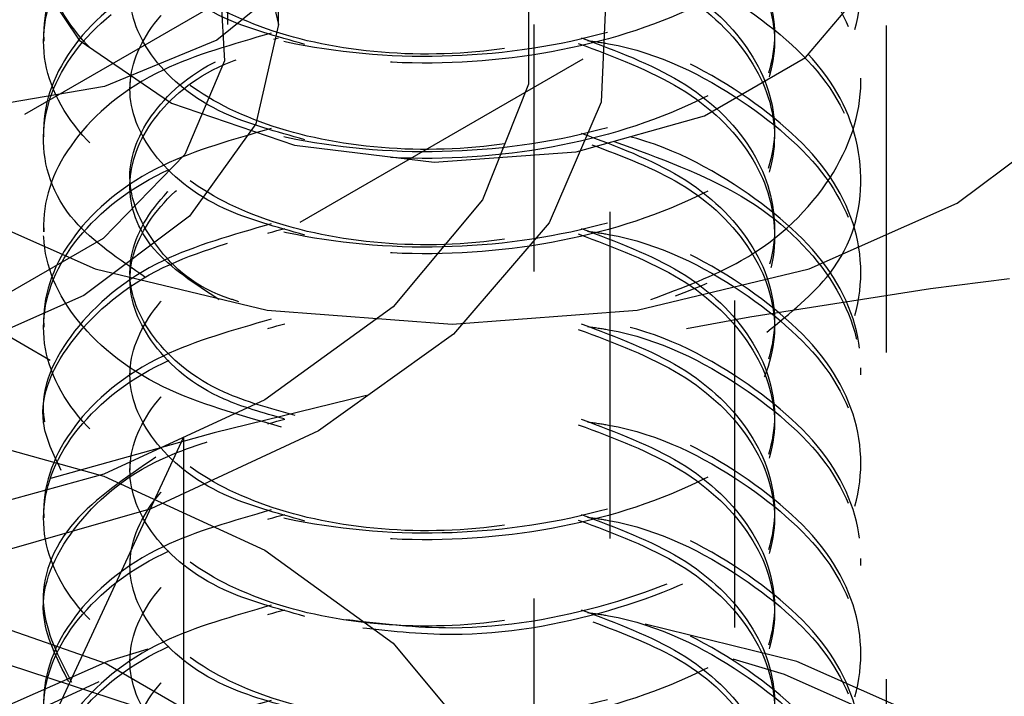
# Model space of a CAD drawing. Header units: inches. Extents: x 1907 to 2452, y -210 to -54.
# Tile 282 of 656: x 1997.551 to 1997.852, y -194.866 to -194.659. Entities that reach past the tile are written whole.
import ezdxf

# ---------------------------------------------------------------- set-up
doc = ezdxf.new("R2010")
doc.units = ezdxf.units.IN
doc.header["$LTSCALE"] = 0.5
doc.header["$MEASUREMENT"] = 0
doc.linetypes.add('HIDDEN', pattern=[0.225, 0.15, -0.075])
doc.layers.add('SID-M-H', color=4, linetype='HIDDEN')

msp = doc.modelspace()

# ---------------------------------------------------------------- linework, layer by layer
at = {"layer": 'SID-M-H'}
for p, q in [((1997.62976, -194.66043), (1997.62976, -193.69079)), ((1997.81575, -194.9607), (1997.81575, -193.91553)), ((1997.7693, -194.14481), (1997.7693, -195.76653)), ((1997.61426, -194.66043), (1997.61426, -194.25184)), ((1996.7371, -195.13797), (1997.70235, -194.58074)), ((1997.62285, -194.6301), (1997.62976, -194.66043)), ((1997.63872, -194.63797), (1996.75142, -195.1502)), ((1997.55296, -194.64166), (1997.56885, -194.66517)), ((1997.61154, -194.64204), (1997.61328, -194.6715)), ((1997.70624, -194.64225), (1997.70624, -194.67861)), ((1997.63554, -194.64531), (1997.61096, -194.66518)), ((1997.73026, -194.64616), (1997.72848, -194.68416)), ((1997.79103, -194.67047), (1997.81023, -194.6478)), ((1997.62976, -194.66043), (1997.62285, -194.69076)), ((1997.63643, -194.72087), (1997.74203, -194.65991)), ((1997.70801, -194.93601), (1997.70801, -194.66043)), ((1997.73126, -195.01767), (1997.73126, -194.66043)), ((1997.55794, -194.66339), (1997.55794, -194.66552)), ((1997.56885, -194.66517), (1997.5971, -194.68443)), ((1997.61096, -194.66518), (1997.57654, -194.67937)), ((1996.75145, -195.15011), (1997.58853, -194.66687)), ((1997.61328, -194.6715), (1997.60119, -194.70014)), ((1997.76012, -194.68832), (1997.79103, -194.67047)), ((1997.58436, -194.67798), (1997.58436, -194.6801)), ((1997.70624, -194.67861), (1997.69223, -194.71405)), ((1997.80794, -194.6801), (1997.80794, -194.67798)), ((1997.57654, -194.67937), (1997.536, -194.68634)), ((1997.5971, -194.68443), (1997.63466, -194.69735)), ((1997.72848, -194.68416), (1997.71258, -194.72105)), ((1997.62285, -194.69076), (1997.60257, -194.71902)), ((1997.72084, -194.6994), (1997.76012, -194.68832)), ((1997.83744, -194.71511), (1997.87217, -194.68899)), ((1997.55794, -194.69256), (1997.55794, -194.69468)), ((1997.63466, -194.69735), (1997.67745, -194.70253)), ((1997.67745, -194.70253), (1997.72084, -194.6994)), ((1997.60119, -194.70014), (1997.57616, -194.72583)), ((1997.58436, -194.70714), (1997.58436, -194.70926)), ((1997.80794, -194.70926), (1997.80794, -194.70714)), ((1997.47338, -194.71309), (1997.60076, -194.78662)), ((1997.69223, -194.71405), (1997.6649, -194.74681)), ((1997.52844, -194.71511), (1997.57369, -194.73516)), ((1997.79219, -194.73516), (1997.83744, -194.71511)), ((1997.60257, -194.71902), (1997.57031, -194.7433)), ((1997.55794, -194.72172), (1997.55794, -194.72385)), ((1997.71258, -194.72105), (1997.68333, -194.7551)), ((1997.57616, -194.72583), (1997.54006, -194.74668)), ((1997.57369, -194.73516), (1997.62639, -194.74776)), ((1997.73949, -194.74776), (1997.79219, -194.73516)), ((1997.58436, -194.7363), (1997.58436, -194.73843)), ((1997.80794, -194.73843), (1997.80794, -194.7363)), ((1997.57031, -194.7433), (1997.52826, -194.76192)), ((1997.6649, -194.74681), (1997.62564, -194.77524)), ((1997.62639, -194.74776), (1997.68294, -194.75206)), ((1997.68294, -194.75206), (1997.73949, -194.74776)), ((1997.55794, -194.75088), (1997.55794, -194.75301)), ((1997.68333, -194.7551), (1997.64208, -194.78473)), ((1996.72722, -195.24574), (1997.56544, -194.76185)), ((1997.58436, -194.76546), (1997.58436, -194.76759)), ((1997.80794, -194.76759), (1997.80794, -194.76546)), ((1997.62564, -194.77524), (1997.5764, -194.79791)), ((1997.55794, -194.78004), (1997.55794, -194.78217)), ((1997.51965, -194.78276), (1997.5764, -194.79854)), ((1997.60076, -194.78662), (1997.55414, -194.88706)), ((1997.64208, -194.78473), (1997.59076, -194.80854)), ((1997.60076, -194.78662), (1997.60076, -194.93972)), ((1997.58436, -194.79462), (1997.58436, -194.79675)), ((1997.80794, -194.79675), (1997.80794, -194.79462)), ((1997.5764, -194.79791), (1997.51965, -194.81368)), ((1997.5764, -194.79854), (1997.62564, -194.8212)), ((1997.59076, -194.80854), (1997.53177, -194.82543)), ((1997.55794, -194.80921), (1997.55794, -194.81133)), ((1997.62564, -194.8212), (1997.6649, -194.84963)), ((1997.58436, -194.82379), (1997.58436, -194.82591)), ((1997.80794, -194.82591), (1997.80794, -194.82379)), ((1997.5268, -194.83832), (1997.57709, -194.85586)), ((1997.55794, -194.83837), (1997.55794, -194.84049)), ((1997.78841, -194.85525), (1997.74193, -194.84379)), ((1997.6649, -194.84963), (1997.69223, -194.88239)), ((1997.58982, -194.85144), (1997.57747, -194.85525)), ((1997.58436, -194.85295), (1997.58436, -194.85507)), ((1997.80794, -194.85507), (1997.80794, -194.85295)), ((1997.57747, -194.85525), (1997.53379, -194.8746)), ((1997.54709, -194.85619), (1997.60441, -194.8749)), ((1997.57709, -194.85586), (1997.61864, -194.87985)), ((1997.76883, -194.85444), (1997.7845, -194.85915)), ((1997.8321, -194.8746), (1997.78841, -194.85525)), ((1997.7845, -194.85915), (1997.82657, -194.87779)), ((1997.53931, -194.87779), (1997.57499, -194.86137))]:
    msp.add_line(p, q, dxfattribs=at)
for centre, radius, start, end in [((1997.98857, -196.85037), 2.41752, 98.9113, 118.94733), ((1997.98744, -196.84112), 2.40894, 99.0929, 118.95443), ((1998.09719, -196.64073), 1.91824, 91.32777, 118.09059)]:
    msp.add_arc(centre, radius, start, end, dxfattribs=at)
for points, knots in [([(1997.62757, -194.54644), (1997.61592, -194.54975), (1997.58995, -194.55713), (1997.56462, -194.57874), (1997.55464, -194.60502), (1997.56446, -194.63159), (1997.59225, -194.65378), (1997.63386, -194.66801), (1997.68294, -194.67182), (1997.73202, -194.66436), (1997.77363, -194.64649), (1997.80144, -194.62063), (1997.81117, -194.59054), (1997.80151, -194.56015), (1997.77333, -194.53516), (1997.74494, -194.52029), (1997.72698, -194.51775), (1997.72507, -194.51748)], [0, 0, 0, 0, 0.058434, 0.130204, 0.201974, 0.273743, 0.345513, 0.417283, 0.489053, 0.560823, 0.632592, 0.704362, 0.776132, 0.847902, 0.919672, 0.991442, 1, 1, 1, 1]), ([(1997.72436, -194.5195), (1997.72651, -194.5198), (1997.74471, -194.52235), (1997.77334, -194.53727), (1997.80151, -194.56228), (1997.81117, -194.59266), (1997.80144, -194.62276), (1997.77363, -194.64862), (1997.73202, -194.66649), (1997.68294, -194.67395), (1997.63386, -194.67013), (1997.59225, -194.6559), (1997.56446, -194.63372), (1997.55465, -194.60715), (1997.56459, -194.58085), (1997.59053, -194.55889), (1997.61733, -194.55133), (1997.62979, -194.54781)], [0, 0, 0, 0, 0.009576, 0.08099, 0.152403, 0.223817, 0.295231, 0.366644, 0.438058, 0.509471, 0.580885, 0.652298, 0.723712, 0.795126, 0.866539, 0.937953, 1, 1, 1, 1]), ([(1997.62757, -194.5756), (1997.61592, -194.57891), (1997.58995, -194.58629), (1997.56462, -194.6079), (1997.55464, -194.63418), (1997.56446, -194.66076), (1997.59225, -194.68294), (1997.63386, -194.69717), (1997.68294, -194.70098), (1997.73202, -194.69352), (1997.77363, -194.67565), (1997.80144, -194.64979), (1997.81117, -194.6197), (1997.80151, -194.58931), (1997.77333, -194.56432), (1997.74494, -194.54945), (1997.72698, -194.54691), (1997.72507, -194.54664)], [0, 0, 0, 0, 0.058434, 0.130204, 0.201974, 0.273743, 0.345513, 0.417283, 0.489053, 0.560823, 0.632592, 0.704362, 0.776132, 0.847902, 0.919672, 0.991442, 1, 1, 1, 1]), ([(1997.72436, -194.54866), (1997.72651, -194.54896), (1997.74471, -194.55152), (1997.77334, -194.56643), (1997.80151, -194.59145), (1997.81117, -194.62182), (1997.80144, -194.65192), (1997.77363, -194.67778), (1997.73202, -194.69565), (1997.68294, -194.70311), (1997.63386, -194.6993), (1997.59225, -194.68506), (1997.56446, -194.66288), (1997.55465, -194.63632), (1997.56459, -194.61001), (1997.59053, -194.58805), (1997.61733, -194.58049), (1997.62979, -194.57697)], [0, 0, 0, 0, 0.009576, 0.08099, 0.152403, 0.223817, 0.295231, 0.366644, 0.438058, 0.509471, 0.580885, 0.652298, 0.723712, 0.795126, 0.866539, 0.937953, 1, 1, 1, 1]), ([(1997.72244, -194.54781), (1997.73315, -194.55183), (1997.75519, -194.56012), (1997.7763, -194.58101), (1997.78411, -194.60504), (1997.77638, -194.62925), (1997.75446, -194.65), (1997.72165, -194.66449), (1997.68294, -194.67075), (1997.64423, -194.66813), (1997.61141, -194.65729), (1997.58951, -194.64019), (1997.58173, -194.6196), (1997.58973, -194.59934), (1997.60763, -194.58377), (1997.62527, -194.5788), (1997.63174, -194.57697)], [0, 0, 0, 0, 0.06985, 0.143796, 0.217743, 0.29169, 0.365636, 0.439583, 0.513529, 0.587476, 0.661422, 0.735369, 0.809316, 0.883262, 0.957209, 1, 1, 1, 1]), ([(1997.7215, -194.54952), (1997.73255, -194.55366), (1997.75495, -194.56206), (1997.7763, -194.58312), (1997.78414, -194.6072), (1997.77628, -194.63125), (1997.75569, -194.65177), (1997.73437, -194.65982), (1997.72436, -194.66361)], [0, 0, 0, 0, 0.166236, 0.336934, 0.507632, 0.678329, 0.849027, 1, 1, 1, 1]), ([(1997.62757, -194.60476), (1997.61592, -194.60807), (1997.58995, -194.61545), (1997.56462, -194.63706), (1997.55464, -194.66335), (1997.56446, -194.68992), (1997.59225, -194.7121), (1997.63386, -194.72633), (1997.68294, -194.73014), (1997.73202, -194.72268), (1997.77363, -194.70482), (1997.80144, -194.67896), (1997.81117, -194.64886), (1997.80151, -194.61848), (1997.77333, -194.59349), (1997.74494, -194.57862), (1997.72698, -194.57608), (1997.72507, -194.57581)], [0, 0, 0, 0, 0.058434, 0.130204, 0.201974, 0.273743, 0.345513, 0.417283, 0.489053, 0.560823, 0.632592, 0.704362, 0.776132, 0.847902, 0.919672, 0.991442, 1, 1, 1, 1]), ([(1997.72436, -194.57782), (1997.72651, -194.57812), (1997.74471, -194.58068), (1997.77334, -194.59559), (1997.80151, -194.62061), (1997.81117, -194.65099), (1997.80144, -194.68108), (1997.77363, -194.70694), (1997.73202, -194.72481), (1997.68294, -194.73227), (1997.63386, -194.72846), (1997.59225, -194.71423), (1997.56446, -194.69204), (1997.55465, -194.66548), (1997.56459, -194.63917), (1997.59053, -194.61722), (1997.61733, -194.60965), (1997.62979, -194.60613)], [0, 0, 0, 0, 0.009576, 0.08099, 0.152403, 0.223817, 0.295231, 0.366644, 0.438058, 0.509471, 0.580885, 0.652298, 0.723712, 0.795126, 0.866539, 0.937953, 1, 1, 1, 1]), ([(1997.72244, -194.57697), (1997.73315, -194.581), (1997.75519, -194.58928), (1997.7763, -194.61017), (1997.78411, -194.6342), (1997.77638, -194.65841), (1997.75446, -194.67916), (1997.72165, -194.69365), (1997.68294, -194.69991), (1997.64423, -194.69729), (1997.61141, -194.68645), (1997.58951, -194.66935), (1997.58173, -194.64876), (1997.58973, -194.6285), (1997.60763, -194.61293), (1997.62527, -194.60796), (1997.63174, -194.60613)], [0, 0, 0, 0, 0.06985, 0.143796, 0.217743, 0.29169, 0.365636, 0.439583, 0.513529, 0.587476, 0.661422, 0.735369, 0.809316, 0.883262, 0.957209, 1, 1, 1, 1]), ([(1997.7215, -194.57868), (1997.73255, -194.58283), (1997.75495, -194.59123), (1997.7763, -194.61229), (1997.78414, -194.63637), (1997.77627, -194.66041), (1997.75587, -194.68079), (1997.73482, -194.68876), (1997.72507, -194.69245)], [0, 0, 0, 0, 0.166869, 0.338216, 0.509563, 0.68091, 0.852257, 1, 1, 1, 1]), ([(1997.63791, -194.66649), (1997.62921, -194.6641), (1997.60925, -194.65862), (1997.58966, -194.64216), (1997.58169, -194.62176), (1997.58975, -194.60146), (1997.60736, -194.58605), (1997.62463, -194.58116), (1997.63075, -194.57942)], [0, 0, 0, 0, 0.14505, 0.333051, 0.521052, 0.709054, 0.897055, 1, 1, 1, 1]), ([(1997.72244, -194.60613), (1997.73315, -194.61016), (1997.75519, -194.61844), (1997.7763, -194.63934), (1997.78411, -194.66337), (1997.77638, -194.68757), (1997.75446, -194.70833), (1997.72165, -194.72281), (1997.68294, -194.72908), (1997.64423, -194.72646), (1997.61141, -194.71562), (1997.58951, -194.69851), (1997.58173, -194.67792), (1997.58973, -194.65766), (1997.60763, -194.6421), (1997.62527, -194.63712), (1997.63174, -194.6353)], [0, 0, 0, 0, 0.06985, 0.143796, 0.217743, 0.29169, 0.365636, 0.439583, 0.513529, 0.587476, 0.661422, 0.735369, 0.809316, 0.883262, 0.957209, 1, 1, 1, 1]), ([(1997.74367, -194.74456), (1997.75338, -194.74092), (1997.77733, -194.73196), (1997.8012, -194.7079), (1997.81124, -194.67808), (1997.8015, -194.64762), (1997.77334, -194.62265), (1997.74494, -194.60778), (1997.72698, -194.60524), (1997.72507, -194.60497)], [0, 0, 0, 0, 0.117576, 0.28995, 0.462323, 0.634697, 0.807071, 0.979445, 1, 1, 1, 1]), ([(1997.63791, -194.69565), (1997.62921, -194.69326), (1997.60925, -194.68779), (1997.58966, -194.67133), (1997.58169, -194.65092), (1997.58975, -194.63063), (1997.60736, -194.61522), (1997.62463, -194.61032), (1997.63075, -194.60859)], [0, 0, 0, 0, 0.14505, 0.333051, 0.521052, 0.709054, 0.897055, 1, 1, 1, 1]), ([(1997.7215, -194.60785), (1997.73255, -194.61199), (1997.75495, -194.62039), (1997.7763, -194.64145), (1997.78414, -194.66553), (1997.77627, -194.68957), (1997.75587, -194.70995), (1997.73482, -194.71792), (1997.72507, -194.72162)], [0, 0, 0, 0, 0.1668688, 0.3382159, 0.509563, 0.6809101, 0.8522572, 1, 1, 1, 1]), ([(1997.72436, -194.60699), (1997.72651, -194.60729), (1997.74471, -194.60984), (1997.77335, -194.62476), (1997.80148, -194.64975), (1997.81127, -194.68023), (1997.80109, -194.70994), (1997.77931, -194.73266), (1997.75817, -194.74077), (1997.75114, -194.74347)], [0, 0, 0, 0, 0.0238101, 0.2013725, 0.3789348, 0.5564972, 0.7340596, 0.911622, 1, 1, 1, 1]), ([(1997.58917, -194.73778), (1997.58107, -194.73227), (1997.56285, -194.71989), (1997.55493, -194.69451), (1997.56451, -194.66836), (1997.5908, -194.64621), (1997.61794, -194.63857), (1997.63075, -194.63497)], [0, 0, 0, 0, 0.170754, 0.383791, 0.596828, 0.809864, 1, 1, 1, 1]), ([(1997.62757, -194.63392), (1997.61592, -194.63723), (1997.58996, -194.64461), (1997.56457, -194.66625), (1997.55482, -194.69241), (1997.56374, -194.71927), (1997.58399, -194.7328), (1997.594, -194.7395)], [0, 0, 0, 0, 0.169836, 0.378431, 0.587026, 0.795622, 1, 1, 1, 1]), ([(1997.7215, -194.63571), (1997.72462, -194.63613), (1997.74383, -194.63874), (1997.77334, -194.65384), (1997.80161, -194.679), (1997.81075, -194.70914), (1997.80402, -194.73602), (1997.78799, -194.74911), (1997.78193, -194.75407)], [0, 0, 0, 0, 0.040368, 0.248581, 0.456794, 0.665007, 0.87322, 1, 1, 1, 1]), ([(1997.72244, -194.6353), (1997.73315, -194.63932), (1997.75519, -194.64761), (1997.77629, -194.66849), (1997.78416, -194.69257), (1997.77621, -194.71657), (1997.75709, -194.73608), (1997.73777, -194.7435), (1997.7297, -194.7466)], [0, 0, 0, 0, 0.166828, 0.343441, 0.520054, 0.696666, 0.873279, 1, 1, 1, 1]), ([(1997.77916, -194.75452), (1997.7863, -194.74875), (1997.8035, -194.73487), (1997.81083, -194.70704), (1997.8016, -194.67684), (1997.77331, -194.6518), (1997.74494, -194.63694), (1997.72698, -194.6344), (1997.72507, -194.63413)], [0, 0, 0, 0, 0.14722, 0.354243, 0.561266, 0.76829, 0.975313, 1, 1, 1, 1]), ([(1997.63791, -194.72481), (1997.62921, -194.72242), (1997.60925, -194.71695), (1997.58966, -194.70049), (1997.58169, -194.68008), (1997.58975, -194.65979), (1997.60736, -194.64438), (1997.62463, -194.63948), (1997.63075, -194.63775)], [0, 0, 0, 0, 0.14505, 0.333051, 0.521052, 0.709054, 0.897055, 1, 1, 1, 1]), ([(1997.7215, -194.63701), (1997.73255, -194.64115), (1997.75495, -194.64955), (1997.77629, -194.6706), (1997.78418, -194.69472), (1997.77611, -194.71862), (1997.75898, -194.73681), (1997.74236, -194.74338), (1997.73687, -194.74555)], [0, 0, 0, 0, 0.178132, 0.361045, 0.543958, 0.72687, 0.909783, 1, 1, 1, 1]), ([(1997.62757, -194.69225), (1997.61592, -194.69556), (1997.58995, -194.70294), (1997.56462, -194.72455), (1997.55464, -194.75083), (1997.56446, -194.7774), (1997.59225, -194.79959), (1997.63386, -194.81382), (1997.68294, -194.81763), (1997.73202, -194.81017), (1997.77363, -194.7923), (1997.80144, -194.76644), (1997.81117, -194.73635), (1997.80151, -194.70596), (1997.77333, -194.68097), (1997.74494, -194.6661), (1997.72698, -194.66356), (1997.72507, -194.66329)], [0, 0, 0, 0, 0.058434, 0.130204, 0.201974, 0.273743, 0.345513, 0.417283, 0.489053, 0.560823, 0.632592, 0.704362, 0.776132, 0.847902, 0.919672, 0.991442, 1, 1, 1, 1]), ([(1997.62757, -194.66309), (1997.61592, -194.6664), (1997.58995, -194.67378), (1997.56463, -194.69537), (1997.55461, -194.72171), (1997.5646, -194.74809), (1997.59071, -194.77014), (1997.61778, -194.77776), (1997.63049, -194.78135)], [0, 0, 0, 0, 0.142828, 0.318251, 0.493675, 0.669099, 0.844522, 1, 1, 1, 1]), ([(1997.72436, -194.66531), (1997.72651, -194.66561), (1997.74471, -194.66817), (1997.77334, -194.68308), (1997.80151, -194.70809), (1997.81117, -194.73847), (1997.80144, -194.76857), (1997.77363, -194.79443), (1997.73202, -194.8123), (1997.68294, -194.81976), (1997.63386, -194.81594), (1997.59225, -194.80171), (1997.56446, -194.77953), (1997.55465, -194.75296), (1997.56459, -194.72666), (1997.59053, -194.7047), (1997.61733, -194.69714), (1997.62979, -194.69362)], [0, 0, 0, 0, 0.009576, 0.08099, 0.152403, 0.223817, 0.295231, 0.366644, 0.438058, 0.509471, 0.580885, 0.652298, 0.723712, 0.795126, 0.866539, 0.937953, 1, 1, 1, 1]), ([(1997.63075, -194.78356), (1997.61794, -194.77995), (1997.59078, -194.7723), (1997.56459, -194.75021), (1997.55461, -194.72384), (1997.5646, -194.69748), (1997.59053, -194.67554), (1997.61733, -194.66798), (1997.62979, -194.66446)], [0, 0, 0, 0, 0.154912, 0.328483, 0.502053, 0.675624, 0.849195, 1, 1, 1, 1]), ([(1997.61769, -194.7452), (1997.61618, -194.74473), (1997.60383, -194.74087), (1997.59006, -194.72725), (1997.58158, -194.70719), (1997.58977, -194.68679), (1997.60762, -194.67126), (1997.62527, -194.66628), (1997.63174, -194.66446)], [0, 0, 0, 0, 0.029504, 0.241464, 0.453424, 0.665383, 0.877343, 1, 1, 1, 1]), ([(1997.7215, -194.66617), (1997.73254, -194.67031), (1997.75492, -194.6787), (1997.77643, -194.69983), (1997.78368, -194.72365), (1997.779, -194.74424), (1997.7676, -194.75391), (1997.76394, -194.75701)], [0, 0, 0, 0, 0.219079, 0.444038, 0.668996, 0.893954, 1, 1, 1, 1]), ([(1997.72244, -194.66446), (1997.73314, -194.66848), (1997.75517, -194.67676), (1997.77639, -194.6977), (1997.78377, -194.72155), (1997.77847, -194.74308), (1997.76593, -194.75354), (1997.76124, -194.75745)], [0, 0, 0, 0, 0.20794, 0.428075, 0.64821, 0.868346, 1, 1, 1, 1]), ([(1997.6117, -194.74467), (1997.60424, -194.73977), (1997.58874, -194.72961), (1997.58189, -194.70912), (1997.5897, -194.68898), (1997.60737, -194.67354), (1997.62464, -194.66864), (1997.63075, -194.66691)], [0, 0, 0, 0, 0.207391, 0.430814, 0.654236, 0.877659, 1, 1, 1, 1]), ([(1997.72244, -194.69362), (1997.73315, -194.69764), (1997.75519, -194.70593), (1997.7763, -194.72682), (1997.78411, -194.75085), (1997.77638, -194.77506), (1997.75446, -194.79581), (1997.72165, -194.8103), (1997.68294, -194.81656), (1997.64423, -194.81394), (1997.61141, -194.8031), (1997.58951, -194.786), (1997.58173, -194.76541), (1997.58973, -194.74515), (1997.60763, -194.72958), (1997.62527, -194.72461), (1997.63174, -194.72278)], [0, 0, 0, 0, 0.06985, 0.143796, 0.217743, 0.29169, 0.365636, 0.439583, 0.513529, 0.587476, 0.661422, 0.735369, 0.809316, 0.883262, 0.957209, 1, 1, 1, 1]), ([(1997.63491, -194.78002), (1997.6273, -194.77791), (1997.60846, -194.77267), (1997.5897, -194.75666), (1997.58168, -194.73629), (1997.58974, -194.71597), (1997.60762, -194.70042), (1997.62527, -194.69544), (1997.63174, -194.69362)], [0, 0, 0, 0, 0.128962, 0.3192, 0.509438, 0.699675, 0.889913, 1, 1, 1, 1]), ([(1997.6506, -194.84243), (1997.66132, -194.84369), (1997.68789, -194.84681), (1997.73213, -194.83908), (1997.7736, -194.82153), (1997.80145, -194.79559), (1997.81117, -194.76552), (1997.80151, -194.73512), (1997.77333, -194.71013), (1997.74494, -194.69527), (1997.72698, -194.69272), (1997.72507, -194.69245)], [0, 0, 0, 0, 0.08672, 0.215003, 0.343287, 0.47157, 0.599853, 0.728136, 0.856419, 0.984702, 1, 1, 1, 1]), ([(1997.63153, -194.78104), (1997.62514, -194.77923), (1997.60757, -194.77427), (1997.58975, -194.75875), (1997.58167, -194.73843), (1997.58975, -194.7181), (1997.60753, -194.7026), (1997.62505, -194.69765), (1997.6314, -194.69586)], [0, 0, 0, 0, 0.111298, 0.305843, 0.500388, 0.694933, 0.889478, 1, 1, 1, 1]), ([(1997.73248, -194.69619), (1997.74625, -194.7012), (1997.77441, -194.71145), (1997.80133, -194.73757), (1997.81122, -194.76756), (1997.80143, -194.79773), (1997.7736, -194.82366), (1997.73213, -194.84118), (1997.68874, -194.84887), (1997.66298, -194.84589), (1997.65308, -194.84475)], [0, 0, 0, 0, 0.126344, 0.258232, 0.390121, 0.522009, 0.653898, 0.785786, 0.917674, 1, 1, 1, 1]), ([(1997.72568, -194.69718), (1997.73521, -194.7008), (1997.75603, -194.7087), (1997.77626, -194.72896), (1997.78415, -194.753), (1997.77627, -194.77706), (1997.75569, -194.79758), (1997.73437, -194.80563), (1997.72436, -194.80942)], [0, 0, 0, 0, 0.14722, 0.321811, 0.496402, 0.670993, 0.845584, 1, 1, 1, 1]), ([(1997.56336, -194.79687), (1997.56098, -194.79199), (1997.55441, -194.77855), (1997.56514, -194.75575), (1997.59042, -194.73388), (1997.61729, -194.7263), (1997.62979, -194.72278)], [0, 0, 0, 0, 0.165737, 0.456538, 0.747339, 1, 1, 1, 1]), ([(1997.62757, -194.72141), (1997.61589, -194.72473), (1997.58986, -194.73211), (1997.56507, -194.75365), (1997.55429, -194.77727), (1997.56143, -194.79154), (1997.56429, -194.79725)], [0, 0, 0, 0, 0.233879, 0.521134, 0.808388, 1, 1, 1, 1]), ([(1997.62757, -194.75057), (1997.61592, -194.75388), (1997.58995, -194.76126), (1997.56462, -194.78287), (1997.55464, -194.80916), (1997.56446, -194.83573), (1997.59225, -194.85791), (1997.63386, -194.87214), (1997.68294, -194.87595), (1997.73202, -194.86849), (1997.77363, -194.85063), (1997.80144, -194.82477), (1997.81117, -194.79467), (1997.80151, -194.76429), (1997.77333, -194.7393), (1997.74494, -194.72443), (1997.72698, -194.72189), (1997.72507, -194.72162)], [0, 0, 0, 0, 0.058434, 0.130204, 0.201974, 0.273743, 0.345513, 0.417283, 0.489053, 0.560823, 0.632592, 0.704362, 0.776132, 0.847902, 0.919672, 0.991442, 1, 1, 1, 1]), ([(1997.72436, -194.72363), (1997.72651, -194.72394), (1997.74471, -194.72649), (1997.77334, -194.74141), (1997.80151, -194.76642), (1997.81117, -194.7968), (1997.80144, -194.82689), (1997.77363, -194.85275), (1997.73202, -194.87062), (1997.68294, -194.87808), (1997.63386, -194.87427), (1997.59225, -194.86004), (1997.56446, -194.83785), (1997.55465, -194.81129), (1997.56459, -194.78498), (1997.59053, -194.76303), (1997.61733, -194.75546), (1997.62979, -194.75194)], [0, 0, 0, 0, 0.009576, 0.08099, 0.152403, 0.223817, 0.295231, 0.366644, 0.438058, 0.509471, 0.580885, 0.652298, 0.723712, 0.795126, 0.866539, 0.937953, 1, 1, 1, 1]), ([(1997.72244, -194.72278), (1997.73315, -194.72681), (1997.75519, -194.73509), (1997.7763, -194.75599), (1997.78411, -194.78001), (1997.77638, -194.80422), (1997.75446, -194.82498), (1997.72165, -194.83946), (1997.68294, -194.84572), (1997.64423, -194.8431), (1997.61141, -194.83226), (1997.58951, -194.81516), (1997.58173, -194.79457), (1997.58973, -194.77431), (1997.60763, -194.75874), (1997.62527, -194.75377), (1997.63174, -194.75194)], [0, 0, 0, 0, 0.06985, 0.143796, 0.217743, 0.29169, 0.365636, 0.439583, 0.513529, 0.587476, 0.661422, 0.735369, 0.809316, 0.883262, 0.957209, 1, 1, 1, 1]), ([(1997.63791, -194.8123), (1997.62921, -194.80991), (1997.60924, -194.80443), (1997.58966, -194.78798), (1997.58167, -194.76756), (1997.58983, -194.74733), (1997.60619, -194.73254), (1997.62182, -194.728), (1997.62637, -194.72667)], [0, 0, 0, 0, 0.148883, 0.341851, 0.53482, 0.727788, 0.920757, 1, 1, 1, 1]), ([(1997.7215, -194.72449), (1997.73255, -194.72864), (1997.75495, -194.73704), (1997.7763, -194.7581), (1997.78414, -194.78217), (1997.77628, -194.80622), (1997.75569, -194.82674), (1997.73437, -194.8348), (1997.72436, -194.83858)], [0, 0, 0, 0, 0.166236, 0.336934, 0.507632, 0.678329, 0.849027, 1, 1, 1, 1]), ([(1997.6509, -194.90078), (1997.66152, -194.90202), (1997.68799, -194.90513), (1997.73213, -194.8974), (1997.7736, -194.87986), (1997.80145, -194.85391), (1997.81117, -194.82384), (1997.80151, -194.79345), (1997.77333, -194.76846), (1997.74494, -194.75359), (1997.72698, -194.75105), (1997.72507, -194.75078)], [0, 0, 0, 0, 0.085989, 0.214375, 0.342761, 0.471147, 0.599533, 0.727918, 0.856304, 0.98469, 1, 1, 1, 1]), ([(1997.72244, -194.75194), (1997.73315, -194.75597), (1997.75519, -194.76425), (1997.7763, -194.78515), (1997.78411, -194.80918), (1997.77638, -194.83338), (1997.75446, -194.85414), (1997.72165, -194.86862), (1997.68294, -194.87489), (1997.64423, -194.87227), (1997.61141, -194.86143), (1997.58951, -194.84432), (1997.58173, -194.82373), (1997.58973, -194.80347), (1997.60763, -194.78791), (1997.62527, -194.78293), (1997.63174, -194.78111)], [0, 0, 0, 0, 0.06985, 0.143796, 0.217743, 0.29169, 0.365636, 0.439583, 0.513529, 0.587476, 0.661422, 0.735369, 0.809316, 0.883262, 0.957209, 1, 1, 1, 1]), ([(1997.72436, -194.7528), (1997.72651, -194.7531), (1997.74471, -194.75565), (1997.77334, -194.77057), (1997.80151, -194.79558), (1997.81117, -194.82597), (1997.80145, -194.85603), (1997.7736, -194.882), (1997.73214, -194.89946), (1997.68985, -194.90711), (1997.66516, -194.90432), (1997.65634, -194.90332)], [0, 0, 0, 0, 0.017437, 0.147474, 0.277511, 0.407548, 0.537586, 0.667623, 0.79766, 0.927697, 1, 1, 1, 1]), ([(1997.7215, -194.75366), (1997.73255, -194.7578), (1997.75495, -194.7662), (1997.7763, -194.78726), (1997.78414, -194.81134), (1997.77628, -194.83538), (1997.75569, -194.8559), (1997.73437, -194.86396), (1997.72436, -194.86774)], [0, 0, 0, 0, 0.166236, 0.336934, 0.507632, 0.678329, 0.849027, 1, 1, 1, 1]), ([(1997.63791, -194.84146), (1997.62921, -194.83907), (1997.60925, -194.8336), (1997.58966, -194.81714), (1997.58169, -194.79673), (1997.58975, -194.77644), (1997.60736, -194.76103), (1997.62463, -194.75613), (1997.63075, -194.7544)], [0, 0, 0, 0, 0.14505, 0.3330512, 0.5210524, 0.7090536, 0.8970547, 1, 1, 1, 1]), ([(1997.62757, -194.8089), (1997.61592, -194.81221), (1997.58995, -194.81958), (1997.56462, -194.8412), (1997.55464, -194.86748), (1997.56446, -194.89405), (1997.59225, -194.91623), (1997.63386, -194.93047), (1997.68294, -194.93428), (1997.73202, -194.92682), (1997.77363, -194.90895), (1997.80144, -194.88309), (1997.81117, -194.853), (1997.80151, -194.82261), (1997.77333, -194.79762), (1997.74494, -194.78275), (1997.72698, -194.78021), (1997.72507, -194.77994)], [0, 0, 0, 0, 0.058434, 0.130204, 0.201974, 0.273743, 0.345513, 0.417283, 0.489053, 0.560823, 0.632592, 0.704362, 0.776132, 0.847902, 0.919672, 0.991442, 1, 1, 1, 1]), ([(1997.72244, -194.78111), (1997.73315, -194.78513), (1997.75519, -194.79342), (1997.7763, -194.81431), (1997.78411, -194.83834), (1997.77638, -194.86254), (1997.75446, -194.8833), (1997.72165, -194.89778), (1997.68294, -194.90405), (1997.64423, -194.90143), (1997.61141, -194.89059), (1997.58951, -194.87349), (1997.58173, -194.85289), (1997.58973, -194.83263), (1997.60763, -194.81707), (1997.62527, -194.81209), (1997.63174, -194.81027)], [0, 0, 0, 0, 0.06985, 0.143796, 0.217743, 0.29169, 0.365636, 0.439583, 0.513529, 0.587476, 0.661422, 0.735369, 0.809316, 0.883262, 0.957209, 1, 1, 1, 1]), ([(1997.72436, -194.78196), (1997.72651, -194.78226), (1997.74471, -194.78481), (1997.77334, -194.79973), (1997.80151, -194.82474), (1997.81117, -194.85512), (1997.80144, -194.88522), (1997.77363, -194.91108), (1997.73202, -194.92895), (1997.68294, -194.93641), (1997.63386, -194.93259), (1997.59225, -194.91836), (1997.56446, -194.89618), (1997.55465, -194.86961), (1997.56459, -194.84331), (1997.59053, -194.82135), (1997.61733, -194.81379), (1997.62979, -194.81027)], [0, 0, 0, 0, 0.009576, 0.08099, 0.152403, 0.223817, 0.295231, 0.366644, 0.438058, 0.509471, 0.580885, 0.652298, 0.723712, 0.795126, 0.866539, 0.937953, 1, 1, 1, 1]), ([(1997.63791, -194.87062), (1997.62921, -194.86824), (1997.60925, -194.86276), (1997.58966, -194.8463), (1997.58169, -194.82589), (1997.58975, -194.8056), (1997.60736, -194.79019), (1997.62463, -194.78529), (1997.63075, -194.78356)], [0, 0, 0, 0, 0.14505, 0.333051, 0.521052, 0.709054, 0.897055, 1, 1, 1, 1]), ([(1997.7215, -194.78282), (1997.73255, -194.78696), (1997.75495, -194.79536), (1997.7763, -194.81642), (1997.78414, -194.8405), (1997.77628, -194.86455), (1997.75569, -194.88506), (1997.73437, -194.89312), (1997.72436, -194.8969)], [0, 0, 0, 0, 0.1662364, 0.3369341, 0.5076317, 0.6783294, 0.8490271, 1, 1, 1, 1]), ([(1997.56568, -194.86148), (1997.56209, -194.85452), (1997.55408, -194.83899), (1997.56507, -194.81418), (1997.58759, -194.79398), (1997.61028, -194.78735), (1997.61876, -194.78487)], [0, 0, 0, 0, 0.238569, 0.53178, 0.824992, 1, 1, 1, 1]), ([(1997.59228, -194.7928), (1997.58302, -194.79906), (1997.56365, -194.81216), (1997.55419, -194.83778), (1997.56255, -194.85395), (1997.56652, -194.86162)], [0, 0, 0, 0, 0.325111, 0.680043, 1, 1, 1, 1]), ([(1997.62757, -194.83806), (1997.61592, -194.84137), (1997.58995, -194.84875), (1997.56462, -194.87036), (1997.55464, -194.89664), (1997.56446, -194.92322), (1997.59225, -194.9454), (1997.63386, -194.95963), (1997.68294, -194.96344), (1997.73202, -194.95598), (1997.77363, -194.93811), (1997.80144, -194.91225), (1997.81117, -194.88216), (1997.80151, -194.85177), (1997.77333, -194.82678), (1997.74494, -194.81191), (1997.72698, -194.80937), (1997.72507, -194.8091)], [0, 0, 0, 0, 0.058434, 0.130204, 0.201974, 0.273743, 0.345513, 0.417283, 0.489053, 0.560823, 0.632592, 0.704362, 0.776132, 0.847902, 0.919672, 0.991442, 1, 1, 1, 1]), ([(1997.72436, -194.81112), (1997.72651, -194.81142), (1997.74471, -194.81398), (1997.77334, -194.82889), (1997.80151, -194.85391), (1997.81117, -194.88428), (1997.80144, -194.91438), (1997.77363, -194.94024), (1997.73202, -194.95811), (1997.68294, -194.96557), (1997.63386, -194.96175), (1997.59225, -194.94752), (1997.56446, -194.92534), (1997.55465, -194.89878), (1997.56459, -194.87247), (1997.59053, -194.85051), (1997.61733, -194.84295), (1997.62979, -194.83943)], [0, 0, 0, 0, 0.009576, 0.08099, 0.152403, 0.223817, 0.295231, 0.366644, 0.438058, 0.509471, 0.580885, 0.652298, 0.723712, 0.795126, 0.866539, 0.937953, 1, 1, 1, 1]), ([(1997.72244, -194.81027), (1997.73315, -194.81429), (1997.75519, -194.82258), (1997.7763, -194.84347), (1997.78411, -194.8675), (1997.77638, -194.89171), (1997.75446, -194.91246), (1997.72165, -194.92694), (1997.68294, -194.93321), (1997.64423, -194.93059), (1997.61141, -194.91975), (1997.58951, -194.90265), (1997.58173, -194.88205), (1997.58973, -194.8618), (1997.60763, -194.84623), (1997.62527, -194.84125), (1997.63174, -194.83943)], [0, 0, 0, 0, 0.06985, 0.143796, 0.217743, 0.29169, 0.365636, 0.439583, 0.513529, 0.587476, 0.661422, 0.735369, 0.809316, 0.883262, 0.957209, 1, 1, 1, 1]), ([(1997.63791, -194.89978), (1997.62921, -194.8974), (1997.60925, -194.89192), (1997.58966, -194.87546), (1997.58169, -194.85506), (1997.58975, -194.83476), (1997.60736, -194.81935), (1997.62463, -194.81445), (1997.63075, -194.81272)], [0, 0, 0, 0, 0.14505, 0.333051, 0.521052, 0.709054, 0.897055, 1, 1, 1, 1]), ([(1997.7215, -194.81198), (1997.73255, -194.81612), (1997.75495, -194.82452), (1997.7763, -194.84558), (1997.78414, -194.86966), (1997.77628, -194.89371), (1997.75569, -194.91423), (1997.73437, -194.92228), (1997.72436, -194.92607)], [0, 0, 0, 0, 0.166236, 0.336934, 0.507632, 0.678329, 0.849027, 1, 1, 1, 1]), ([(1997.62757, -194.86722), (1997.61592, -194.87053), (1997.58995, -194.87791), (1997.56462, -194.89952), (1997.55464, -194.92581), (1997.56446, -194.95238), (1997.59225, -194.97456), (1997.63386, -194.98879), (1997.68294, -194.9926), (1997.73202, -194.98514), (1997.77363, -194.96728), (1997.80144, -194.94142), (1997.81117, -194.91132), (1997.80151, -194.88094), (1997.77333, -194.85594), (1997.74494, -194.84108), (1997.72698, -194.83854), (1997.72507, -194.83826)], [0, 0, 0, 0, 0.058434, 0.130204, 0.201974, 0.273743, 0.345513, 0.417283, 0.489053, 0.560823, 0.632592, 0.704362, 0.776132, 0.847902, 0.919672, 0.991442, 1, 1, 1, 1]), ([(1997.72436, -194.84028), (1997.72651, -194.84058), (1997.74471, -194.84314), (1997.77334, -194.85805), (1997.80151, -194.88307), (1997.81117, -194.91345), (1997.80144, -194.94354), (1997.77363, -194.9694), (1997.73202, -194.98727), (1997.68294, -194.99473), (1997.63386, -194.99092), (1997.59225, -194.97669), (1997.56446, -194.9545), (1997.55465, -194.92794), (1997.56459, -194.90163), (1997.59053, -194.87967), (1997.61733, -194.87211), (1997.62979, -194.86859)], [0, 0, 0, 0, 0.009576, 0.08099, 0.152403, 0.223817, 0.295231, 0.366644, 0.438058, 0.509471, 0.580885, 0.652298, 0.723712, 0.795126, 0.866539, 0.937953, 1, 1, 1, 1]), ([(1997.72244, -194.83943), (1997.73315, -194.84346), (1997.75519, -194.85174), (1997.7763, -194.87263), (1997.78411, -194.89666), (1997.77638, -194.92087), (1997.75446, -194.94162), (1997.72165, -194.95611), (1997.68294, -194.96237), (1997.64423, -194.95975), (1997.61141, -194.94891), (1997.58951, -194.93181), (1997.58173, -194.91122), (1997.58973, -194.89096), (1997.60763, -194.87539), (1997.62527, -194.87042), (1997.63174, -194.86859)], [0, 0, 0, 0, 0.06985, 0.143796, 0.217743, 0.29169, 0.365636, 0.439583, 0.513529, 0.587476, 0.661422, 0.735369, 0.809316, 0.883262, 0.957209, 1, 1, 1, 1]), ([(1997.63791, -194.92894), (1997.62921, -194.92656), (1997.60925, -194.92108), (1997.58966, -194.90462), (1997.58169, -194.88422), (1997.58975, -194.86392), (1997.60736, -194.84851), (1997.62463, -194.84362), (1997.63075, -194.84188)], [0, 0, 0, 0, 0.14505, 0.333051, 0.521052, 0.709054, 0.897055, 1, 1, 1, 1]), ([(1997.72593, -194.8431), (1997.73537, -194.84669), (1997.7561, -194.85456), (1997.77626, -194.87478), (1997.78415, -194.89882), (1997.77627, -194.92287), (1997.75569, -194.94339), (1997.73437, -194.95145), (1997.72436, -194.95523)], [0, 0, 0, 0, 0.1460517, 0.3208818, 0.4957119, 0.670542, 0.8453721, 1, 1, 1, 1])]:
    msp.add_open_spline(points, degree=3, knots=knots, dxfattribs=at)

doc.saveas('drawing.dxf')
